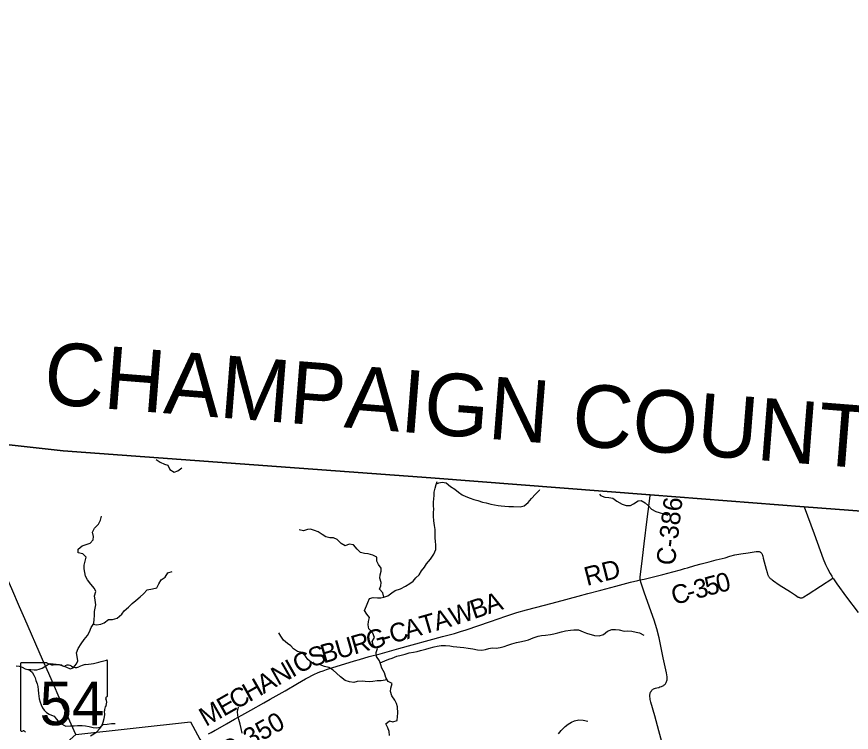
# Model space of a CAD drawing. Extents: x 1410790 to 1770854, y 566777 to 831614.
# Drawn here: x 1652653 to 1666001, y 731649 to 743103 of the extents above; entities that cross this region are included whole.
import ezdxf

# ---------------------------------------------------------------- set-up
doc = ezdxf.new("R2010")
doc.units = 0
for name, color, linetype in [('GM_X_Adjacent_County', 7, 'Continuous'), ('GM_X_Adjacent_County_Text', 7, 'Continuous'), ('GM_X_Corporation', 7, 'Continuous'), ('GM_X_County', 7, 'Continuous'), ('GM_X_County_Road', 7, 'Continuous'), ('GM_X_County_Road_Text', 7, 'Continuous'), ('GM_X_Minor_River', 7, 'Continuous'), ('GM_X_State_Location', 7, 'Continuous'), ('GM_X_State_Route', 7, 'Continuous'), ('GM_X_State_Shield', 7, 'Continuous'), ('GM_X_Township', 7, 'Continuous'), ('GM_X_Township_Road', 7, 'Continuous')]:
    doc.layers.add(name, color=color, linetype=linetype)

msp = doc.modelspace()

# ---------------------------------------------------------------- linework, layer by layer
at = {"layer": 'GM_X_Adjacent_County'}
msp.add_lwpolyline([(1639977, 737470), (1650344, 736470), (1651329, 736382), (1653397, 736156), (1659279, 735723), (1662786, 735450), (1665246, 735256), (1670982, 734826), (1678682, 734265), (1683945, 733787), (1684275, 736981), (1685199, 745913)], dxfattribs=at)
at = {"layer": 'GM_X_Corporation'}
msp.add_lwpolyline([(1653599, 731612), (1655434, 731815), (1655583, 731541), (1655691, 731356), (1655297, 730364), (1655007, 729040), (1653562, 728257), (1652949, 730445), (1652807, 730912)], close=True, dxfattribs=at)
at = {"layer": 'GM_X_County'}
msp.add_lwpolyline([(1639977, 737470), (1650344, 736470), (1651329, 736382), (1653397, 736156), (1659279, 735723), (1662786, 735450), (1665246, 735256), (1670982, 734826), (1678682, 734265), (1683945, 733787), (1684953, 733708), (1684001, 730032), (1682793, 725485), (1682151, 722960), (1679960, 714686), (1678799, 710581)], dxfattribs=at)
at = {"layer": 'GM_X_County_Road'}
for points in [[(1662626, 734089), (1662625, 734101), (1662625, 734116), (1662626, 734134), (1662663, 734439), (1662690, 734667), (1662738, 735059), (1662768, 735304), (1662785, 735440)], [(1662626, 734089), (1662690, 734102), (1662732, 734111), (1662860, 734141), (1662987, 734173), (1663145, 734216), (1663271, 734252), (1663334, 734269), (1663381, 734283), (1663497, 734318), (1663601, 734346), (1663729, 734379), (1663842, 734409), (1663982, 734444), (1664061, 734468), (1664140, 734488), (1664237, 734505), (1664350, 734520), (1664480, 734541), (1664499, 734542), (1664512, 734543), (1664522, 734542), (1664528, 734541), (1664537, 734538), (1664545, 734535), (1664551, 734531), (1664557, 734526), (1664564, 734519), (1664571, 734509), (1664574, 734503), (1664577, 734496), (1664581, 734484), (1664585, 734468), (1664593, 734436), (1664639, 734262), (1664654, 734207), (1664662, 734180), (1664665, 734169), (1664669, 734160), (1664672, 734155), (1664676, 734146), (1664683, 734136), (1664691, 734126), (1664698, 734119), (1664704, 734113), (1664712, 734106), (1664723, 734098), (1664733, 734091), (1664755, 734075), (1664850, 734012), (1665028, 733896), (1665110, 733842), (1665131, 733828), (1665151, 733815), (1665160, 733811), (1665171, 733806), (1665180, 733803), (1665190, 733800), (1665197, 733800), (1665205, 733801), (1665213, 733803), (1665228, 733809), (1665242, 733817), (1665311, 733860), (1665707, 734117)], [(1655833, 731686), (1656011, 731787), (1656139, 731860), (1656254, 731924), (1656396, 732004), (1656608, 732123), (1656707, 732179), (1656948, 732315), (1657146, 732431), (1657273, 732506), (1657325, 732534), (1657374, 732560), (1657415, 732579), (1657463, 732601), (1657504, 732617), (1657554, 732635), (1657606, 732653), (1657712, 732687), (1657900, 732744), (1658057, 732792), (1658135, 732816), (1658292, 732861), (1658467, 732908), (1658767, 732989), (1659464, 733181), (1659653, 733232), (1659750, 733261), (1659841, 733290), (1660229, 733424), (1660476, 733510), (1660586, 733547), (1660654, 733566), (1660807, 733607), (1661093, 733682), (1661298, 733738), (1661631, 733827), (1661789, 733870), (1661995, 733925), (1662233, 733988), (1662471, 734051), (1662586, 734079), (1662626, 734089)], [(1655723, 731624), (1655762, 731646), (1655825, 731682), (1655833, 731686)]]:
    msp.add_lwpolyline(points, dxfattribs=at)
at = {"layer": 'GM_X_Minor_River'}
for points in [[(1654886, 736018), (1654947, 735971), (1655016, 735939), (1655070, 735923), (1655100, 735853), (1655170, 735814), (1655232, 735834), (1655296, 735882)], [(1658617, 731601), (1658611, 731663), (1658588, 731719), (1658556, 731784), (1658616, 731833), (1658668, 731815), (1658738, 731837), (1658744, 731903), (1658747, 731955), (1658743, 732059), (1658729, 732113), (1658702, 732163), (1658652, 732233), (1658632, 732302), (1658639, 732354), (1658657, 732428), (1658595, 732464), (1658556, 732526), (1658538, 732600), (1658494, 732677), (1658479, 732727), (1658455, 732791), (1658409, 732863), (1658402, 732929), (1658424, 732991), (1658360, 733035), (1658341, 733102), (1658375, 733169), (1658347, 733234), (1658286, 733304), (1658274, 733370), (1658282, 733422), (1658297, 733488), (1658251, 733538), (1658217, 733598), (1658249, 733672), (1658268, 733726), (1658296, 733792), (1658352, 733808), (1658424, 733802), (1658476, 733801), (1658526, 733813), (1658588, 733835), (1658652, 733883), (1658708, 733920), (1658789, 733948), (1658869, 733990), (1658943, 734029), (1658993, 734069), (1659035, 734121), (1659089, 734169), (1659130, 734233), (1659176, 734291), (1659210, 734348), (1659273, 734422), (1659325, 734498), (1659359, 734574), (1659356, 734652), (1659350, 734702), (1659348, 734760), (1659347, 734828), (1659345, 734894), (1659333, 734962), (1659324, 735036), (1659322, 735108), (1659322, 735165), (1659325, 735223), (1659321, 735273), (1659317, 735331), (1659323, 735387), (1659328, 735441), (1659330, 735491), (1659346, 735557), (1659364, 735613), (1659378, 735664)], [(1659368, 735626), (1659407, 735640), (1659459, 735654), (1659523, 735644), (1659590, 735586), (1659660, 735539), (1659720, 735491), (1659777, 735451), (1659837, 735422), (1659907, 735398), (1659965, 735378), (1660029, 735357), (1660101, 735335), (1660161, 735321), (1660238, 735302), (1660296, 735292), (1660352, 735282), (1660404, 735276), (1660460, 735271), (1660526, 735263), (1660600, 735261), (1660708, 735260), (1660768, 735272), (1660834, 735328), (1660889, 735393), (1660953, 735461), (1661013, 735527), (1661022, 735534)], [(1661974, 735459), (1661992, 735440), (1662060, 735414), (1662122, 735408), (1662186, 735399), (1662254, 735351), (1662337, 735299), (1662399, 735278), (1662469, 735278), (1662519, 735306), (1662590, 735353), (1662640, 735361), (1662705, 735321), (1662757, 735273), (1662807, 735222), (1662875, 735186), (1662926, 735166), (1663000, 735145), (1663066, 735127)], [(1653359, 732724), (1653437, 732696), (1653509, 732666), (1653559, 732681), (1653611, 732743), (1653629, 732795), (1653618, 732865), (1653608, 732919), (1653634, 732991), (1653683, 733065), (1653733, 733133), (1653787, 733197), (1653818, 733259), (1653842, 733329), (1653888, 733390), (1653893, 733461), (1653897, 733515), (1653899, 733585), (1653907, 733635), (1653920, 733691), (1653906, 733765), (1653900, 733835), (1653921, 733901), (1653897, 733953), (1653837, 734023), (1653784, 734091), (1653754, 734150), (1653742, 734206), (1653735, 734268), (1653733, 734322), (1653749, 734390), (1653764, 734454), (1653712, 734508), (1653638, 734524), (1653634, 734579), (1653701, 734632), (1653763, 734654), (1653829, 734676), (1653879, 734732), (1653881, 734784), (1653864, 734850), (1653898, 734916), (1653964, 734981), (1653992, 735045), (1654009, 735107)], [(1658525, 733813), (1658510, 733881), (1658455, 733938), (1658475, 733994), (1658485, 734048), (1658462, 734118), (1658468, 734168), (1658480, 734226), (1658482, 734278), (1658441, 734334), (1658411, 734390), (1658411, 734454), (1658349, 734485), (1658274, 734505), (1658218, 734509), (1658152, 734528), (1658098, 734580), (1658042, 734648), (1657972, 734660), (1657906, 734635), (1657843, 734673), (1657781, 734733), (1657719, 734760), (1657663, 734760), (1657597, 734780), (1657541, 734815), (1657474, 734857), (1657416, 734877), (1657354, 734900), (1657304, 734894), (1657240, 734876), (1657170, 734888)], [(1653879, 733378), (1653928, 733370), (1653998, 733378), (1654054, 733404), (1654124, 733453), (1654188, 733457), (1654259, 733477), (1654335, 733541), (1654371, 733594), (1654441, 733654), (1654502, 733710), (1654558, 733758), (1654630, 733819), (1654684, 733865), (1654741, 733929), (1654823, 733947), (1654893, 733962), (1654927, 734026), (1654963, 734090), (1655027, 734132), (1655070, 734202), (1655140, 734223)], [(1658578, 732491), (1658485, 732474), (1658417, 732475), (1658349, 732465), (1658299, 732459), (1658227, 732460), (1658176, 732466), (1658098, 732460), (1658043, 732448), (1657978, 732455), (1657908, 732477), (1657834, 732537), (1657770, 732594), (1657713, 732642), (1657643, 732686), (1657575, 732705), (1657505, 732727), (1657439, 732737), (1657367, 732766), (1657308, 732816), (1657270, 732868), (1657212, 732925), (1657146, 732943), (1657083, 732985), (1657037, 733036), (1656983, 733072), (1656919, 733124), (1656876, 733190), (1656844, 733243)], [(1658466, 732760), (1658543, 732792), (1658607, 732820), (1658659, 732838), (1658735, 732870), (1658803, 732883), (1658865, 732901), (1658929, 732919), (1658999, 732934), (1659057, 732944), (1659111, 732958), (1659196, 732979), (1659250, 732997), (1659330, 733017), (1659380, 733027), (1659442, 733038), (1659510, 733038), (1659578, 733032), (1659634, 733023), (1659691, 733019), (1659745, 733013), (1659807, 733005), (1659873, 732996), (1659947, 732984), (1660025, 732968), (1660093, 732965), (1660151, 732975), (1660203, 732993), (1660255, 733001), (1660319, 732996), (1660387, 733008), (1660449, 733024), (1660509, 733045), (1660571, 733063), (1660645, 733085), (1660701, 733099), (1660777, 733112), (1660839, 733128), (1660914, 733164), (1660992, 733189), (1661046, 733201), (1661108, 733205), (1661188, 733214), (1661244, 733228), (1661308, 733242), (1661364, 733258), (1661428, 733271), (1661508, 733283), (1661566, 733289), (1661638, 733288), (1661714, 733256), (1661765, 733238), (1661895, 733197), (1661969, 733191), (1662039, 733214), (1662103, 733270), (1662174, 733296), (1662230, 733296), (1662289, 733287), (1662371, 733269), (1662423, 733273), (1662491, 733270), (1662559, 733254), (1662615, 733240), (1662685, 733205)], [(1652644, 732715), (1652694, 732706), (1652742, 732690), (1652787, 732666), (1652831, 732657), (1652881, 732653), (1652935, 732651), (1652975, 732650), (1653015, 732658), (1653059, 732676), (1653103, 732705), (1653147, 732729), (1653191, 732751), (1653239, 732748), (1653283, 732742), (1653325, 732734), (1653359, 732724)], [(1652845, 732656), (1652901, 732611), (1652928, 732566), (1652948, 732522), (1652962, 732478), (1652981, 732426), (1652993, 732380), (1652997, 732328), (1653002, 732272), (1653006, 732230), (1653014, 732186), (1653027, 732131), (1653043, 732089), (1653066, 732043), (1653092, 732003), (1653130, 731967), (1653172, 731938), (1653211, 731926), (1653255, 731910), (1653287, 731867), (1653317, 731827), (1653347, 731797)], [(1656260, 731638), (1656243, 731710), (1656227, 731780), (1656205, 731853), (1656190, 731917), (1656186, 731985), (1656202, 732051)], [(1653347, 731797), (1653440, 731749), (1653514, 731751), (1653572, 731751), (1653624, 731756), (1653700, 731760), (1653756, 731754), (1653812, 731742), (1653878, 731727), (1653934, 731721), (1653986, 731733), (1654036, 731773), (1654100, 731780), (1654172, 731792), (1654226, 731790)], [(1661320, 731623), (1661360, 731678), (1661424, 731744), (1661474, 731780), (1661525, 731812), (1661577, 731834), (1661643, 731849), (1661713, 731843), (1661786, 731827)]]:
    msp.add_lwpolyline(points, dxfattribs=at)
at = {"layer": 'GM_X_State_Route'}
for points in [[(1653598, 731613), (1653524, 731780), (1653465, 731915), (1653404, 732050), (1653316, 732245), (1653257, 732380), (1653167, 732591), (1653067, 732817), (1652784, 733464), (1652700, 733660), (1652578, 733947), (1652380, 734379), (1652336, 734467), (1652264, 734596), (1652149, 734795), (1652007, 735055), (1651887, 735288), (1651721, 735609), (1651633, 735785), (1651536, 735975), (1651383, 736284), (1651329, 736382)], [(1665246, 735256), (1665405, 734824), (1665552, 734425), (1665589, 734335), (1665620, 734270), (1665663, 734192), (1665688, 734147), (1665707, 734117), (1665715, 734105), (1665770, 734024), (1665924, 733813), (1666113, 733566)]]:
    msp.add_lwpolyline(points, dxfattribs=at)
at = {"layer": 'GM_X_State_Shield'}
for p, q in [((1652713, 732745), (1652713, 731688)), ((1653134, 732763), (1652727, 732763)), ((1654105, 732236), (1654105, 732789)), ((1654105, 732236), (1654105, 732236))]:
    msp.add_line(p, q, dxfattribs=at)
for centre, radius, start, end in [((1653609, 734203), 1476, 275.8445, 288.9065), ((1654090, 732791), 15.5, 351.8621, 97.738), ((1652729, 732747), 16.1, 98.1301, 188.1301), ((1653232, 732886), 156, 231.6195, 271.1119), ((1653283, 732170), 562, 80.4867, 94.9883), ((1653411, 732752), 45.1, 219.7921, 297.1024), ((1653477, 732630), 93.8, 54.4667, 119.1411), ((1653598, 732798), 113, 233.8562, 294.8282), ((1653798, 732440), 297, 97.3462, 120.7689), ((1654102, 732196), 24, 107.944, 210.337), ((1653949, 732126), 144, 340.033, 23.6496), ((1654089, 732234), 16.6, 289.6038, 7.7341), ((1654161, 732005), 105, 136.8065, 186.9296), ((1653692, 731935), 369, 292.3089, 8.9858), ((1652729, 731686), 16.3, 171.9584, 258.3066), ((1652732, 731794), 124, 267.339, 280.6039), ((1652757, 731627), 44.8, 29.7484, 93.2717)]:
    msp.add_arc(centre, radius, start, end, dxfattribs=at)
at = {"layer": 'GM_X_Township'}
msp.add_lwpolyline([(1678799, 710581), (1679960, 714686), (1682151, 722960), (1682793, 725485), (1684001, 730032), (1684953, 733708), (1683945, 733787), (1678682, 734265), (1670982, 734826), (1665246, 735256), (1662786, 735450), (1659279, 735723), (1653397, 736156), (1651329, 736382), (1650344, 736470), (1639977, 737470)], dxfattribs=at)
at = {"layer": 'GM_X_Township_Road'}
msp.add_lwpolyline([(1662985, 731437), (1662922, 731675), (1662857, 731912), (1662796, 732134), (1662787, 732174), (1662782, 732198), (1662780, 732216), (1662779, 732234), (1662779, 732249), (1662780, 732257), (1662782, 732265), (1662784, 732274), (1662787, 732282), (1662790, 732290), (1662795, 732300), (1662798, 732305), (1662805, 732314), (1662811, 732322), (1662818, 732329), (1662825, 732335), (1662833, 732339), (1662840, 732344), (1662853, 732349), (1662868, 732354), (1662890, 732360), (1662921, 732369), (1662941, 732375), (1662966, 732383), (1662987, 732392), (1663001, 732400), (1663011, 732407), (1663019, 732413), (1663026, 732421), (1663031, 732427), (1663037, 732437), (1663043, 732447), (1663048, 732460), (1663053, 732473), (1663056, 732487), (1663059, 732504), (1663058, 732517), (1663056, 732536), (1663046, 732600), (1662995, 732841), (1662961, 733001), (1662927, 733161), (1662890, 733304), (1662847, 733445), (1662695, 733878), (1662643, 734034), (1662626, 734089)], dxfattribs=at)

# ---------------------------------------------------------------- texts
at = {"layer": 'GM_X_Adjacent_County_Text'}
msp.add_text('CHAMPAIGN COUNTY', height=1000, rotation=355.4856, dxfattribs=at).set_placement((1653063, 736911))
at = {"layer": 'GM_X_County_Road_Text'}
for s, rotation, p in [('C-386', 83.2845, (1663178, 734310)), ('RD', 14.3934, (1661773, 733991)), ('5', 14.9589, (1663702, 733830)), ('0', 14.1789, (1663879, 733877)), ('C', 15.1959, (1663167, 733685)), ('3', 15.1319, (1663524, 733781)), ('A', 18.9065, (1660199, 733538)), ('-', 15.1873, (1663405, 733749)), ('W', 17.9931, (1659630, 733349)), ('B', 18.9023, (1659966, 733459)), ('A', 16.3701, (1659368, 733272)), ('T', 16.1249, (1659151, 733210)), ('C', 16.1287, (1658661, 733068)), ('A', 16.127, (1658897, 733136)), ('R', 16.1291, (1658052, 732892)), ('G', 16.128, (1658289, 732960)), ('B', 16.1572, (1657562, 732750)), ('U', 16.127, (1657798, 732819)), ('-', 16.1293, (1658542, 733034)), ('C', 27.8812, (1657166, 732579)), ('S', 17.8234, (1657371, 732689)), ('I', 29.5125, (1657061, 732519)), ('N', 29.5888, (1656831, 732389)), ('A', 29.5867, (1656602, 732259)), ('H', 29.5917, (1656372, 732128)), ('E', 29.5911, (1655963, 731896)), ('C', 29.5907, (1656158, 732007)), ('M', 29.5899, (1655680, 731735)), ('C-350', 29.4755, (1656017, 731192))]:
    msp.add_text(s, height=300, rotation=rotation, dxfattribs=at).set_placement(p)
at = {"layer": 'GM_X_State_Location'}
for s in ['s', 'r']:
    msp.add_text(s, height=1, dxfattribs=at).set_placement((1653393, 732146))
msp.add_text('54', height=1, rotation=0, dxfattribs=at).set_placement((1653142, 732073))
at = {"layer": 'GM_X_State_Shield'}
msp.add_text('54', height=696.1, dxfattribs=at).set_placement((1653020, 731763))

doc.saveas('drawing.dxf')
